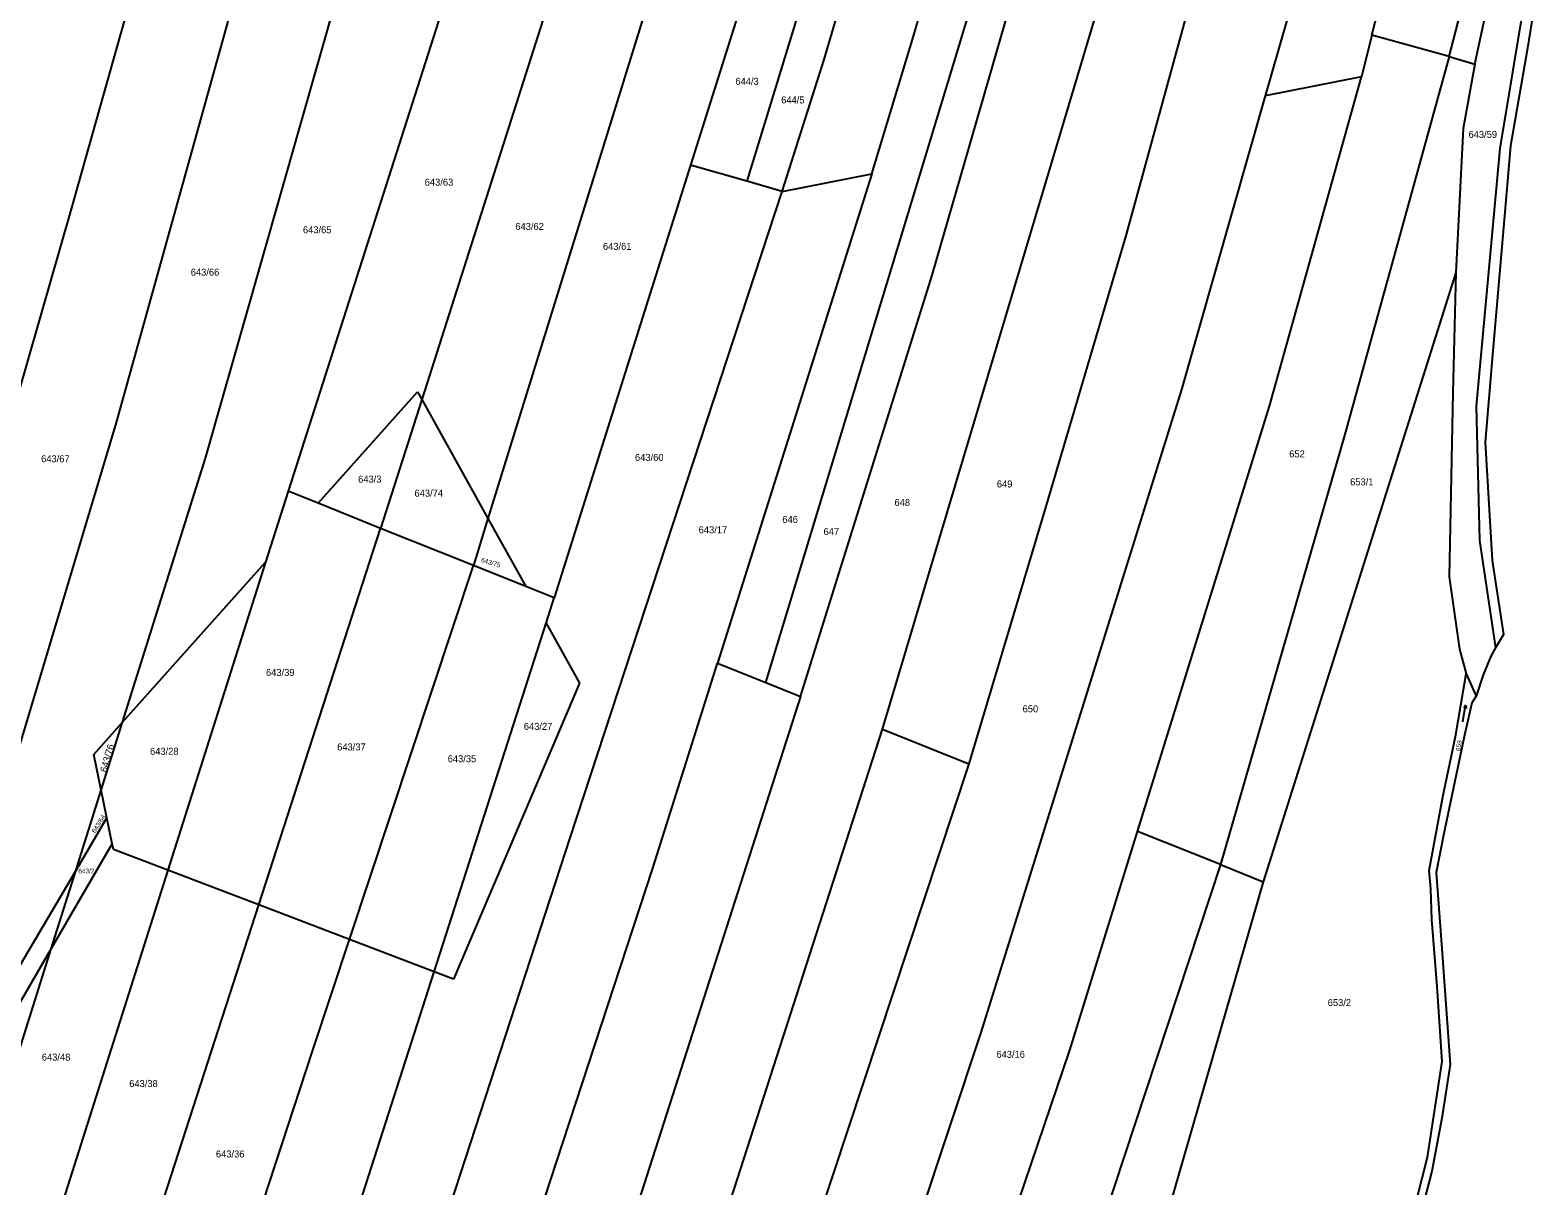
# Model space of a CAD drawing. Extents: x -701211 to -698780, y -1014269 to -1012378.
# Drawn here: x -700113.3 to -699745.9, y -1013869.1 to -1013587.7 of the extents above; entities that cross this region are included whole.
import ezdxf
from ezdxf.enums import TextEntityAlignment as Align

# ---------------------------------------------------------------- set-up
doc = ezdxf.new("R2010")
doc.units = 0
doc.header["$LTSCALE"] = 0.68
doc.layers.add('1', color=7, linetype='Continuous', lineweight=25)
doc.layers.add('3', color=7, linetype='Continuous', lineweight=25)
doc.layers.add('2', color=7, linetype='Continuous')

msp = doc.modelspace()

# ---------------------------------------------------------------- linework, layer by layer
at = {"layer": '1'}
for p, q in [((-700103.11, -1013630.91), (-700074.01, -1013527.35)), ((-699786.33, -1013588.88), (-699771.15, -1013528.51)), ((-700050.31, -1013532.22), (-700092.33, -1013683.22)), ((-700070.53, -1013691.94), (-700026.49, -1013537.22)), ((-700000.2, -1013542.89), (-700050.45, -1013699.97)), ((-699951.12, -1013543.34), (-700001.73, -1013706.62)), ((-699767.48, -1013594.09), (-699754.5, -1013544.2)), ((-699976.45, -1013548.01), (-700017.87, -1013677.63)), ((-699898.04, -1013589.11), (-699889.43, -1013560.01)), ((-699934.04, -1013746.56), (-699878.3, -1013563.02)), ((-699761.26, -1013595.96), (-699753.61, -1013560.93)), ((-699893.47, -1013647.36), (-699869.81, -1013565.32)), ((-699801.3, -1013565.06), (-699812.33, -1013603.68)), ((-699936.17, -1013569.22), (-699952.34, -1013620.52)), ((-699905.62, -1013757.93), (-699849.83, -1013571.33)), ((-699922.75, -1013572.56), (-699938.67, -1013624.48)), ((-699919.84, -1013594.85), (-699913.94, -1013574.75)), ((-699829.79, -1013577.43), (-699846.22, -1013637.43)), ((-699745.89, -1013576.33), (-699748.42, -1013592.09)), ((-699908.2, -1013622.68), (-699898.04, -1013589.11)), ((-699786.33, -1013588.88), (-699788.88, -1013599.04)), ((-699767.48, -1013594.09), (-699786.33, -1013588.88)), ((-699748.42, -1013592.09), (-699752.59, -1013615.87)), ((-699930, -1013627), (-699919.84, -1013594.85)), ((-699767.48, -1013594.09), (-699793.01, -1013686.38)), ((-699767.48, -1013594.09), (-699761.26, -1013595.96)), ((-699761.26, -1013595.96), (-699764.11, -1013611.65)), ((-699788.88, -1013599.04), (-699812.33, -1013603.68)), ((-699811.32, -1013679.21), (-699788.88, -1013599.04)), ((-699812.33, -1013603.68), (-699832.74, -1013675.19)), ((-699764.11, -1013611.65), (-699765.91, -1013646.66)), ((-699755.15, -1013616.47), (-699760.9, -1013679.21)), ((-699752.59, -1013615.87), (-699754.52, -1013638.58)), ((-699952.34, -1013620.52), (-699985.58, -1013725.93)), ((-699938.67, -1013624.48), (-699952.34, -1013620.52)), ((-699908.2, -1013622.68), (-699945.8, -1013741.85)), ((-699930, -1013627), (-699908.2, -1013622.68)), ((-699930, -1013627), (-699938.67, -1013624.48)), ((-699981.65, -1013784.09), (-699930, -1013627)), ((-700152.11, -1013801.13), (-700103.11, -1013630.91)), ((-699846.22, -1013637.43), (-699865.6, -1013703.14)), ((-699754.52, -1013638.58), (-699756.86, -1013665.79)), ((-699925.56, -1013749.95), (-699893.47, -1013647.36)), ((-699765.91, -1013646.66), (-699812.8, -1013795.07)), ((-699765.91, -1013646.66), (-699766.62, -1013675.92)), ((-699756.86, -1013665.79), (-699758.69, -1013688.02)), ((-700043.12, -1013702.9), (-700018.89, -1013675.79)), ((-700017.87, -1013677.63), (-700027.89, -1013709)), ((-700018.89, -1013675.79), (-700017.87, -1013677.63)), ((-700017.87, -1013677.63), (-700001.73, -1013706.62)), ((-699832.74, -1013675.19), (-699881.66, -1013831.74)), ((-699766.62, -1013675.92), (-699767.47, -1013720.85)), ((-699843.41, -1013782.82), (-699811.32, -1013679.21)), ((-699760.9, -1013679.21), (-699760.09, -1013711.98)), ((-700092.33, -1013683.22), (-700148.1, -1013868.52)), ((-699793.01, -1013686.38), (-699823.25, -1013790.89)), ((-699758.69, -1013688.02), (-699756.99, -1013716.81)), ((-700090.77, -1013756.2), (-700070.53, -1013691.94)), ((-700050.45, -1013699.97), (-700055.93, -1013717.23)), ((-700043.12, -1013702.9), (-700050.45, -1013699.97)), ((-700027.89, -1013709), (-700043.12, -1013702.9)), ((-699865.6, -1013703.14), (-699884.55, -1013766.36)), ((-700001.73, -1013706.62), (-700005.27, -1013718.05)), ((-700001.73, -1013706.62), (-699992.52, -1013723.15)), ((-700057.59, -1013800.71), (-700027.89, -1013709)), ((-700005.27, -1013718.05), (-700027.89, -1013709)), ((-699760.09, -1013711.98), (-699756.17, -1013738.07)), ((-700090.77, -1013756.2), (-700055.93, -1013717.23)), ((-700055.93, -1013717.23), (-700079.75, -1013792.27)), ((-700035.44, -1013809.15), (-700005.27, -1013718.05)), ((-699992.52, -1013723.15), (-700005.27, -1013718.05)), ((-699756.99, -1013716.81), (-699754.26, -1013734.87)), ((-699767.47, -1013720.85), (-699765.01, -1013738.39)), ((-699985.58, -1013725.93), (-699992.52, -1013723.15)), ((-699987.55, -1013732.07), (-699985.58, -1013725.93)), ((-700014.85, -1013817), (-699987.55, -1013732.07)), ((-699987.55, -1013732.07), (-699979.42, -1013746.68)), ((-699754.26, -1013734.87), (-699756.17, -1013738.07)), ((-699765.01, -1013738.39), (-699763.39, -1013744.47)), ((-699757.3, -1013739.98), (-699759.18, -1013744.67)), ((-699756.17, -1013738.07), (-699757.3, -1013739.98)), ((-699961.55, -1013791.76), (-699945.8, -1013741.85)), ((-699945.8, -1013741.85), (-699934.04, -1013746.56)), ((-699979.42, -1013746.68), (-700010.09, -1013818.81)), ((-699934.04, -1013746.56), (-699925.56, -1013749.95)), ((-699765.99, -1013759.72), (-699763.39, -1013744.47)), ((-699763.39, -1013744.47), (-699760.96, -1013749.88)), ((-699759.18, -1013744.67), (-699760.96, -1013749.88)), ((-699925.56, -1013749.95), (-699969.9, -1013888.1)), ((-699761.99, -1013751.52), (-699763.77, -1013759.35)), ((-699760.96, -1013749.88), (-699761.99, -1013751.52)), ((-700097.81, -1013764.08), (-700090.77, -1013756.2)), ((-700095.99, -1013772.78), (-700090.77, -1013756.2)), ((-699949.52, -1013894.1), (-699905.62, -1013757.93)), ((-699905.62, -1013757.93), (-699884.55, -1013766.36)), ((-699769.04, -1013774.35), (-699765.99, -1013759.72)), ((-699763.77, -1013759.35), (-699768.89, -1013783.7)), ((-700095.99, -1013772.78), (-700097.81, -1013764.08)), ((-699884.55, -1013766.36), (-699922.52, -1013880.91)), ((-700102.16, -1013792.37), (-700095.99, -1013772.78)), ((-700094.58, -1013779.53), (-700095.99, -1013772.78)), ((-699772.36, -1013792.3), (-699769.04, -1013774.35)), ((-700102.16, -1013792.37), (-700094.58, -1013779.53)), ((-700093.27, -1013785.81), (-700094.58, -1013779.53)), ((-700040.69, -1013965.22), (-699981.65, -1013784.09)), ((-699859.92, -1013836.1), (-699843.41, -1013782.82)), ((-699823.25, -1013790.89), (-699843.41, -1013782.82)), ((-699768.89, -1013783.7), (-699770.67, -1013792.79)), ((-700108.15, -1013811.38), (-700093.27, -1013785.81)), ((-700092.97, -1013787.23), (-700093.27, -1013785.81)), ((-700079.75, -1013792.27), (-700092.97, -1013787.23)), ((-700020.69, -1013971.93), (-699961.55, -1013791.76)), ((-699823.25, -1013790.89), (-699858.1, -1013896.35)), ((-699823.25, -1013790.89), (-699812.8, -1013795.07)), ((-700126.55, -1013833.66), (-700102.16, -1013792.37)), ((-700079.75, -1013792.27), (-700109.42, -1013885.76)), ((-700108.15, -1013811.38), (-700102.16, -1013792.37)), ((-700057.59, -1013800.71), (-700079.75, -1013792.27)), ((-699812.8, -1013795.07), (-699837.38, -1013880.14)), ((-699772, -1013796.79), (-699772.36, -1013792.3)), ((-699770.67, -1013792.79), (-699769.35, -1013810.29)), ((-699771.73, -1013804.24), (-699772, -1013796.79)), ((-700094.62, -1013915.06), (-700057.59, -1013800.71)), ((-700035.44, -1013809.15), (-700057.59, -1013800.71)), ((-699770.39, -1013820.57), (-699771.73, -1013804.24)), ((-700044.37, -1013836.12), (-700035.44, -1013809.15)), ((-700014.85, -1013817), (-700035.44, -1013809.15)), ((-699769.35, -1013810.29), (-699767.29, -1013839.61)), ((-700126.53, -1013869.72), (-700108.15, -1013811.38)), ((-700122.79, -1013836.53), (-700108.15, -1013811.38)), ((-700034.38, -1013877.75), (-700014.85, -1013817)), ((-700010.09, -1013818.81), (-700014.85, -1013817)), ((-699769.23, -1013838.88), (-699770.39, -1013820.57)), ((-699881.66, -1013831.74), (-699935.16, -1013993.03)), ((-700083.1, -1013953.47), (-700044.37, -1013836.12)), ((-699901.37, -1013958.16), (-699859.92, -1013836.1)), ((-699772.82, -1013862.12), (-699769.23, -1013838.88)), ((-699767.29, -1013839.61), (-699769.25, -1013852.65)), ((-699769.25, -1013852.65), (-699771.73, -1013865.51)), ((-699779.27, -1013887.48), (-699772.82, -1013862.12)), ((-699771.73, -1013865.51), (-699777.75, -1013888.6))]:
    msp.add_line(p, q, dxfattribs=at)
msp.add_lwpolyline([(-699748.7, -1013519.56), (-699745.91, -1013560.64), (-699755.15, -1013616.47)], dxfattribs=at)
at = {"layer": '3'}
msp.add_line((-699763.528, -1013752.174), (-699763.299, -1013752.873), dxfattribs=at)
msp.add_lwpolyline([(-699764.157, -1013756.145), (-699763.528, -1013752.174), (-699763.962, -1013752.768)], dxfattribs=at)

# ---------------------------------------------------------------- texts
at = {"layer": '2'}
for s, height, p in [('644/3', 1.7, (-699938.59, -1013600.985)), ('644/5', 1.7, (-699927.44, -1013605.525)), ('643/59', 1.7, (-699759.31, -1013613.915)), ('643/63', 1.7, (-700013.67, -1013625.555)), ('643/65', 1.7, (-700043.34, -1013637.135)), ('643/62', 1.7, (-699991.59, -1013636.325)), ('643/61', 1.7, (-699970.24, -1013641.175)), ('643/66', 1.7, (-700070.68, -1013647.465)), ('643/67', 1.7, (-700107.15, -1013692.915)), ('643/60', 1.7, (-699962.43, -1013692.575)), ('652', 1.7, (-699804.579, -1013691.715)), ('643/3', 1.7, (-700030.53, -1013697.875)), ('643/74', 1.7, (-700016.16, -1013701.295)), ('649', 1.7, (-699875.829, -1013699.045)), ('653/1', 1.7, (-699788.78, -1013698.535)), ('648', 1.7, (-699900.769, -1013703.535)), ('646', 1.7, (-699928.109, -1013707.675)), ('647', 1.7, (-699918.059, -1013710.635)), ('650', 1.7, (-699869.549, -1013753.805)), ('643/27', 1.7, (-699989.52, -1013758.075)), ('643/28', 1.7, (-700080.61, -1013764.145)), ('643/2', 1.14, (-700099.579, -1013793.035)), ('653/2', 1.7, (-699794.25, -1013825.345)), ('643/48', 1.7, (-700106.98, -1013838.625))]:
    msp.add_text(s, height=height, dxfattribs=at).set_placement(p, align=Align.CENTER)
for s, p in [('643/17', (-699950.39, -1013710.205)), ('643/39', (-700055.82, -1013744.935)), ('643/37', (-700038.48, -1013763.085)), ('643/35', (-700011.54, -1013765.955)), ('643/16', (-699877.84, -1013837.945)), ('643/38', (-700089.15, -1013845.075)), ('643/36', (-700068.03, -1013862.215))]:
    msp.add_text(s, height=1.7, dxfattribs=at).set_placement(p)
for s, height, rotation, p in [('643/75', 1.14, 343, (-700001.1982, -1013717.8676)), ('643/76', 1.7, 74, (-700093.7064, -1013765.1878)), ('659', 1.14, 81, (-699764.5904, -1013762.0182))]:
    msp.add_text(s, height=height, rotation=rotation, dxfattribs=at).set_placement(p, align=Align.CENTER)
at = {"layer": '2', "width": 1.05}
msp.add_text('643/64', height=1.14, rotation=58, dxfattribs=at).set_placement((-700096.1422, -1013781.2571), align=Align.CENTER)

doc.saveas('drawing.dxf')
